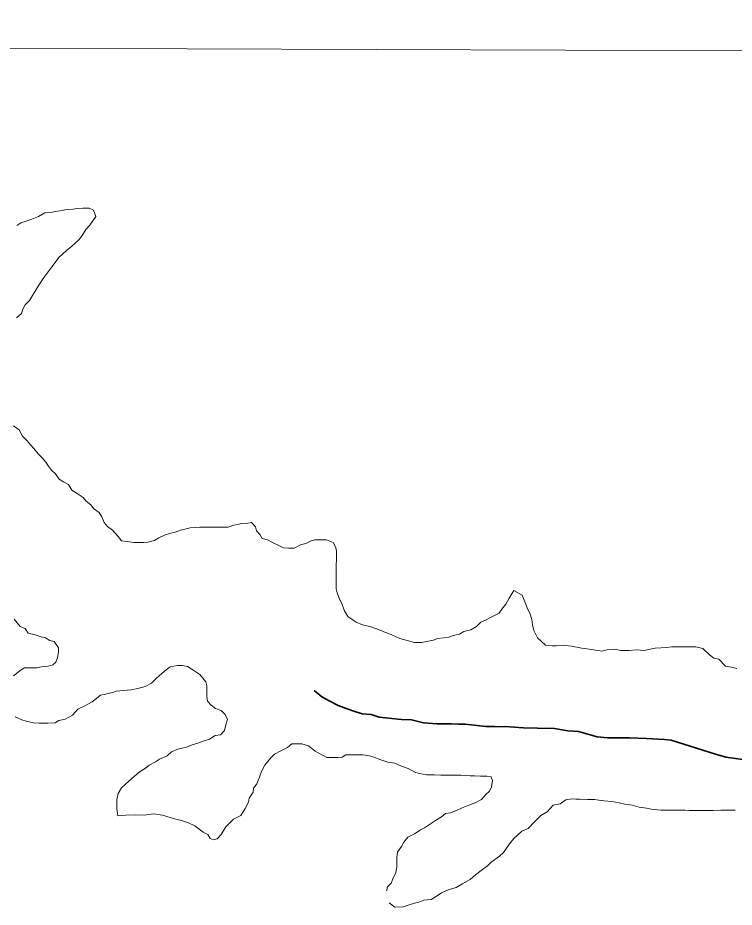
# Model space of a CAD drawing. Extents: x 553962 to 842807, y 8883888 to 9032388.
# Drawn here: x 585748 to 586495, y 8909074 to 8910001 of the extents above; entities that cross this region are included whole.
import ezdxf

# ---------------------------------------------------------------- set-up
doc = ezdxf.new("R2010")
doc.units = 0
doc.header["$LTSCALE"] = 160
doc.linetypes.add('LONG_DASH_SHORT_DASH', pattern=[9.9, 6, -1.2, 1.5, -1.2])
doc.layers.add('6', color=7, linetype='Continuous', lineweight=13)

msp = doc.modelspace()

# ---------------------------------------------------------------- linework, layer by layer
at = {"layer": '6'}
msp.add_line((576954.3, 8910001), (623612.7, 8909833), dxfattribs=at)
for points in [[(585747, 8909688.3), (585752.1, 8909692.8), (585753.6, 8909697.3), (585756.1, 8909701.8), (585760.7, 8909706.3), (585768.6, 8909719.7), (585774.8, 8909729.4), (585784.1, 8909741.8), (585791.2, 8909751.1), (585799.2, 8909758.6), (585804.3, 8909762.5), (585811.8, 8909769.5), (585815.4, 8909774), (585819.4, 8909780.5), (585823.5, 8909784.9), (585829.5, 8909793.9), (585827.1, 8909800.4), (585822.6, 8909802.5), (585816.1, 8909802.5), (585810.1, 8909802.1), (585806.1, 8909801.6), (585798.6, 8909801.1), (585794.6, 8909800.2), (585788.1, 8909799.2), (585782, 8909798.2), (585776.5, 8909797.8), (585770, 8909793.8), (585763, 8909791.3), (585757, 8909788.9), (585751.4, 8909787.4), (585747.4, 8909784.4)], [(585819.6, 8909497.1), (585816.6, 8909501.1), (585810.2, 8909505.2), (585804.7, 8909508.7), (585801.2, 8909514.7), (585795.8, 8909517.3), (585791.3, 8909520.3), (585787.8, 8909525.8), (585783.3, 8909529.4), (585780.4, 8909533.9), (585777.4, 8909537.9), (585773.9, 8909542.5), (585769.5, 8909546.5), (585765, 8909552), (585761.5, 8909556.1), (585758.1, 8909560.1), (585753.1, 8909565.1), (585749.6, 8909571.7), (585743.7, 8909575.7)], [(586265.2, 8909404), (586265.2, 8909404), (586260.4, 8909396.2), (586256.9, 8909390), (586252.6, 8909384.7), (586252.6, 8909384.7), (586249.9, 8909380.6), (586249.9, 8909380.6), (586240.9, 8909376.1), (586235.8, 8909373.2), (586230.8, 8909371.2), (586226.3, 8909366.7), (586220.3, 8909363.3), (586213.2, 8909361.3), (586208.7, 8909358.8), (586202.2, 8909357.4), (586197.7, 8909355.4), (586192.2, 8909354.9), (586185.7, 8909354), (586181.7, 8909352.5), (586174.7, 8909351.1), (586169.1, 8909350.1), (586161.6, 8909350.1), (586161.6, 8909350.1), (586161.6, 8909350.1), (586161.6, 8909350.1), (586146.3, 8909354.2), (586137.4, 8909358.2), (586131.7, 8909360.3), (586125.8, 8909362.8), (586116.2, 8909366.2), (586107.5, 8909368.4), (586100.8, 8909371.1), (586097.8, 8909373.1), (586092.3, 8909377.1), (586088.4, 8909383.7), (586085.9, 8909390.7), (586083.5, 8909395.2), (586081, 8909401.7), (586080, 8909405.8), (586080.1, 8909409.8), (586080.1, 8909416.3), (586080.1, 8909420.8), (586080.2, 8909428.8), (586080.3, 8909438.3), (586080.3, 8909445.8), (586079.4, 8909449.8), (586076.9, 8909454.3), (586069.9, 8909456.9), (586065.9, 8909456.9), (586061.9, 8909456.9), (586057.9, 8909457), (586053.9, 8909456), (586048.4, 8909453), (586042.9, 8909451.6), (586036.3, 8909448.1), (586030.3, 8909448.1), (586025.3, 8909448.7), (586020.3, 8909451.2), (586013.9, 8909454.2), (586008.4, 8909456.8), (586002.9, 8909458.3), (586000.9, 8909462.3), (585997, 8909466.4), (585996, 8909470.4), (585992, 8909474.9), (585988, 8909474.4), (585981.5, 8909474), (585977.5, 8909473), (585973.5, 8909472.1), (585967.5, 8909470.1), (585963.5, 8909470.1), (585957, 8909470.2), (585951, 8909470.2), (585946.5, 8909470.2), (585942, 8909470.2), (585938, 8909470.3), (585933.5, 8909469.8), (585927.9, 8909469.3), (585923.9, 8909468.4), (585917.9, 8909466.9), (585912.4, 8909464.9), (585906.4, 8909463.5), (585901.9, 8909462), (585895.3, 8909459), (585890.8, 8909456.1), (585883.8, 8909454.6), (585879.8, 8909454.1), (585873.3, 8909454.2), (585869.3, 8909454.2), (585862.3, 8909455.3), (585856.3, 8909455.8), (585852.8, 8909460.3), (585846.9, 8909466.9), (585841.9, 8909470.9), (585838.5, 8909474.9), (585836, 8909481), (585833, 8909485.5), (585827.1, 8909489.5), (585824.6, 8909493.6), (585819.6, 8909497.1)], [(586497.7, 8909322.8), (586492.2, 8909324.4), (586485.8, 8909325.4), (586478.8, 8909332.5), (586473.8, 8909333.5), (586469.3, 8909337), (586462.4, 8909343.6), (586455, 8909345.3), (586444.2, 8909345.3), (586444.2, 8909345.3), (586444.2, 8909345.3), (586444.2, 8909345.3), (586444.2, 8909345.3), (586444.2, 8909345.3), (586429.8, 8909345.3), (586424.7, 8909344.6), (586424.7, 8909344.6), (586412.5, 8909343.9), (586400.9, 8909341.7), (586393, 8909342.4), (586385.1, 8909341.7), (586376.4, 8909341.7), (586370.6, 8909343.1), (586362.7, 8909342.4), (586356.9, 8909341), (586356.9, 8909341), (586343.9, 8909343.1), (586336, 8909343.9), (586325.2, 8909346), (586325.2, 8909346), (586325.2, 8909346), (586315.8, 8909347.1), (586309.8, 8909346.6), (586305.3, 8909346.6), (586298.3, 8909347.2), (586289.8, 8909354.7), (586289.8, 8909354.7), (586289.8, 8909354.7), (586289.8, 8909354.7), (586286.2, 8909362.6), (586284.8, 8909368.4), (586284.1, 8909374.1), (586281.9, 8909380.6), (586279.7, 8909384.2), (586276.8, 8909392.2), (586274, 8909399.4), (586274, 8909399.4), (586265.2, 8909404)], [(585744.5, 8909374.2), (585750.9, 8909366.6), (585755.9, 8909364.6), (585759.3, 8909359.6), (585766.3, 8909358), (585772.8, 8909356), (585777.3, 8909354.9), (585781.8, 8909351.9), (585786.3, 8909350.9), (585790.8, 8909344.3), (585790.7, 8909339.8), (585789.7, 8909334.3), (585788.1, 8909329.3), (585784.7, 8909326.6), (585780, 8909325.2), (585773.2, 8909324.6), (585768.1, 8909323.4), (585762.1, 8909323.5), (585755.1, 8909323.5), (585750.6, 8909320.6), (585744, 8909315.1)], [(585745.7, 8909272.5), (585752.7, 8909269.5), (585757.2, 8909267.9), (585764.6, 8909266.4), (585770.6, 8909265.8), (585779.7, 8909265.8), (585787.2, 8909266.2), (585791.2, 8909268.7), (585797.7, 8909270.2), (585805.2, 8909274.1), (585810.8, 8909280.6), (585818.3, 8909284.1), (585825.8, 8909288), (585830.4, 8909291.5), (585834.4, 8909295), (585838.4, 8909295.9), (585842.4, 8909296.9), (585846.9, 8909297.9), (585850.9, 8909299.4), (585858.4, 8909299.8), (585866, 8909300.8), (585873.5, 8909302.2), (585881, 8909304.2), (585887.5, 8909307.6), (585892.1, 8909312.1), (585896.1, 8909315.6), (585903.1, 8909321.6), (585907.2, 8909324.5), (585914.7, 8909326), (585919.7, 8909325.9), (585925.2, 8909324.9), (585931.9, 8909320.9), (585938.1, 8909316.6), (585944.2, 8909308.9), (585944.2, 8909308.9), (585945.5, 8909304.8), (585945.5, 8909297.7), (585945.4, 8909293.7), (585945.9, 8909288.7), (585949.9, 8909284.7), (585954.3, 8909281.2), (585960.3, 8909279.1), (585964.5, 8909274.8), (585966.8, 8909269.6), (585965.2, 8909264.1), (585963.7, 8909258.1)], [(585963.7, 8909258.1), (585959.6, 8909253.6), (585954.1, 8909253.1), (585948.1, 8909249.2), (585941.6, 8909247.2), (585936.1, 8909245.2), (585930, 8909243.3), (585924, 8909240.8), (585915, 8909238.9), (585908.5, 8909235.9), (585903.9, 8909231.9), (585895.9, 8909228.5), (585891.9, 8909225.5), (585885.4, 8909222), (585881.3, 8909219.1), (585875.8, 8909215.6), (585869.8, 8909210.6), (585864.2, 8909205.6), (585856.4, 8909198.5), (585853, 8909192.6), (585851.5, 8909186.3), (585851.5, 8909186.3), (585851.5, 8909176.6), (585852.6, 8909169.2)], [(585852.6, 8909169.2), (585860.8, 8909169.9), (585871.2, 8909170.3), (585880.2, 8909169.9), (585889.8, 8909171.4), (585899.2, 8909169.9), (585908.1, 8909167.3), (585914.4, 8909165.4), (585918.9, 8909164.3), (585926.3, 8909162.1), (585926.3, 8909162.1), (585932.7, 8909158.8), (585937.5, 8909155.4), (585941.6, 8909152.4), (585946.4, 8909149.8), (585948.7, 8909145.7), (585952.4, 8909144.2), (585956.1, 8909145.3), (585960.1, 8909149.8), (585965.2, 8909157.7), (585969.2, 8909162.2), (585973.3, 8909165.7), (585980.8, 8909169.6), (585985.3, 8909177.1), (585988.9, 8909183.6), (585989.4, 8909187.6), (585993.5, 8909194.1), (585994, 8909198.1), (585997.6, 8909202.6), (586000.1, 8909209.6), (586002.2, 8909215.6), (586005.7, 8909222.1), (586011.8, 8909229.5), (586015.8, 8909233.5), (586022.3, 8909237), (586029.3, 8909240.4), (586033.9, 8909244.4), (586040.4, 8909244.3), (586044.4, 8909244.3), (586051.4, 8909242.3), (586058.3, 8909236.7), (586065.8, 8909232.7), (586070.3, 8909230.1), (586077.3, 8909230.1), (586081.8, 8909230.1), (586086.3, 8909230.5), (586090.3, 8909233), (586094.3, 8909233), (586101.3, 8909232.9), (586107.8, 8909232.9), (586114.8, 8909231.8), (586119.3, 8909230.3), (586126.8, 8909227.8), (586133.8, 8909225.2), (586141.3, 8909224.2), (586148.3, 8909221.1), (586155.2, 8909218.6), (586162.2, 8909215), (586166.7, 8909213.5), (586174.2, 8909211.9), (586178.7, 8909211.9), (586182.7, 8909211.9), (586189.2, 8909211.8), (586196.7, 8909211.8), (586202.2, 8909211.7), (586210.2, 8909211.7), (586219.7, 8909211.1), (586224.2, 8909211.1), (586230.7, 8909210.5), (586237.2, 8909210.5), (586241.7, 8909210), (586243, 8909206.1), (586242.1, 8909199.4), (586240, 8909195.2), (586236.2, 8909191.4), (586236.2, 8909191.4), (586231.4, 8909186.3), (586224.9, 8909182.9), (586218.4, 8909180.5), (586211.3, 8909177.8), (586205.5, 8909175), (586199.3, 8909172.6), (586193.9, 8909171.7), (586189.9, 8909168.2), (586183.8, 8909164.3), (586177.3, 8909160.3), (586172.3, 8909156.8), (586167.8, 8909154.4), (586161.7, 8909150.4), (586154.7, 8909147), (586150.7, 8909142), (586148.1, 8909137.5), (586144.1, 8909131.5), (586143.5, 8909125.5), (586143.5, 8909121.5), (586143.5, 8909116.5), (586142.4, 8909110), (586139.9, 8909105.5), (586137.3, 8909099), (586133.3, 8909095), (586132.8, 8909091)], [(586135.2, 8909078.5), (586141.3, 8909074.1), (586149.9, 8909074.6), (586156.2, 8909076.5), (586161.9, 8909078.4), (586166.3, 8909079.4), (586171.6, 8909081.3), (586179.2, 8909082.2), (586185.5, 8909086.1), (586189.8, 8909089), (586197, 8909092.3), (586197, 8909092.3), (586197, 8909092.3), (586205.2, 8909094.7), (586211.9, 8909098.6), (586219.6, 8909102.9), (586225.4, 8909107.7), (586231.1, 8909112.5), (586237.9, 8909117.3), (586241.7, 8909121.1), (586250.5, 8909127.3), (586254.5, 8909131.2), (586260.6, 8909140.2), (586265.1, 8909145.7), (586273.7, 8909153.2), (586280.2, 8909156.1), (586286.8, 8909163.1), (586293.3, 8909169.6), (586299.9, 8909173.5), (586306.4, 8909180.5), (586313.4, 8909181.9), (586319.5, 8909185.9), (586326, 8909186.9), (586330, 8909186.8), (586334, 8909186.8), (586342, 8909186.2), (586349.5, 8909186.2), (586354, 8909185.7), (586359.5, 8909185.1), (586367.5, 8909184.1), (586375, 8909183), (586381, 8909181.5), (586388.5, 8909180.4), (586395.9, 8909178.4), (586403.4, 8909177.3), (586408.4, 8909176.3), (586418.4, 8909175.2), (586422.4, 8909175.2), (586430.4, 8909175.2), (586435.4, 8909175.1), (586443.4, 8909175.1), (586447.9, 8909175), (586454.4, 8909175), (586459.4, 8909175), (586468.5, 8909174.9), (586473, 8909174.9), (586481, 8909175.3), (586485.5, 8909175.3), (586496, 8909175.2)]]:
    msp.add_lwpolyline(points, dxfattribs=at)
at = {"layer": '6', "linetype": 'LONG_DASH_SHORT_DASH', "lineweight": 35}
for points in [[(586171, 8909266.2), (586158.6, 8909269.3), (586148.1, 8909269.8), (586138.1, 8909270.9), (586125.1, 8909272), (586116.6, 8909275), (586107.1, 8909275.6), (586099.6, 8909278.1), (586091.6, 8909280.7), (586082.2, 8909284.2), (586072.7, 8909289.3), (586065.2, 8909293.3), (586057.3, 8909299.8)], [(586503.8, 8909227.9), (586486.3, 8909230.5), (586475.3, 8909233.6), (586429.4, 8909248.3), (586422.4, 8909248.9), (586403.4, 8909250), (586385.9, 8909250.6), (586363.4, 8909250.7), (586352, 8909251.7), (586342.5, 8909254.3), (586332.5, 8909257.3), (586321.5, 8909257.9), (586307.5, 8909260.5), (586290, 8909260.6), (586275.5, 8909261.2), (586261, 8909262.2), (586245, 8909262.3), (586236, 8909262.4), (586214.5, 8909265), (586207.5, 8909265), (586200, 8909265.1), (586185.5, 8909265.1), (586171, 8909266.2)]]:
    msp.add_lwpolyline(points, dxfattribs=at)

doc.saveas('drawing.dxf')
